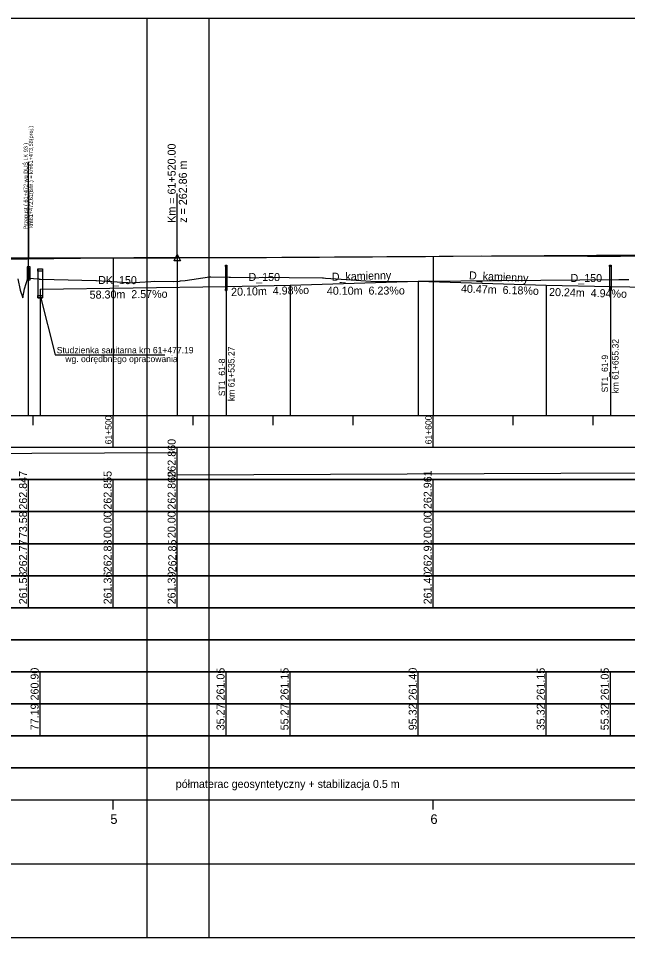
# Model space of a CAD drawing. Extents: x 6445630 to 6518227, y 5499240 to 5511716.
# Drawn here: x 6460701.6 to 6460891.9, y 5508966.7 to 5509253.7 of the extents above; entities that cross this region are included whole.
import ezdxf

# ---------------------------------------------------------------- set-up
doc = ezdxf.new("R2010")
doc.units = 0
for name, color, linetype in [('Default', 7, 'Continuous'), ('TOR_PROF-drenaze', 7, 'Continuous'), ('TOR_PROF-drenokolektory', 7, 'Continuous'), ('TOR_PROF-obiekty+opisy', 7, 'Continuous'), ('TOR_PROF-opisy glowne', 7, 'Continuous'), ('TOR_PROF-opisy pomocnicze', 7, 'Continuous'), ('TOR_PROF-studnie i osadniki', 7, 'Continuous'), ('TOR_PROF-tabelka-geometria T1', 7, 'Continuous'), ('TOR_PROF-tabelka-kilometracja', 7, 'Continuous'), ('TOR_PROF-tabelka-odleglosci T1', 7, 'Continuous'), ('TOR_PROF-tabelka-pochylenia proj T1', 7, 'Continuous'), ('TOR_PROF-tabelka-rodzaj rowu T1', 7, 'Continuous'), ('TOR_PROF-tabelka-rodzaj rurociagow T1', 7, 'Continuous'), ('TOR_PROF-tabelka-rowyT1', 7, 'Continuous'), ('TOR_PROF-tabelka-rurociagi T1', 7, 'Continuous'), ('TOR_PROF-tabelka-rzedne istn T1', 7, 'Continuous'), ('TOR_PROF-tabelka-rzedne proj T1', 7, 'Continuous'), ('TOR_PROF-tabelka-teren istniejacy T1', 7, 'Continuous'), ('TOR_PROF-tabelka-warstwa ochronna T1', 7, 'Continuous'), ('TOR_PROF-tor istniejacy T1', 7, 'Continuous'), ('TOR_PROF-tor projektowany', 7, 'Continuous'), ('TOR_PROF-uklad odniesienia', 7, 'Continuous'), ('TOR_PROF-warstwa ochronna', 7, 'Continuous'), ('TOR_RAMKI-dodatkowe3', 7, 'Continuous'), ('TOR_RAMKI-MASKA WYCIECIA', 7, 'Continuous')]:
    doc.layers.add(name, color=color, linetype=linetype)

msp = doc.modelspace()

# ---------------------------------------------------------------- linework, layer by layer
at = {"layer": 'TOR_PROF-drenaze'}
for points in [[(6460786.51, 5509170.49), (6460826.53, 5509171.74), (6460866.53, 5509170.49)], [(6460708.4, 5509169.24), (6460766.49, 5509169.99)], [(6460766.49, 5509169.99), (6460786.48, 5509170.49)], [(6460866.53, 5509170.49), (6460886.53, 5509169.99)], [(6460886.53, 5509169.99), (6460946.53, 5509168.99)]]:
    msp.add_lwpolyline(points, dxfattribs=at)
at = {"layer": 'TOR_PROF-drenokolektory'}
for points in [[(6460826.53, 5509171.74), (6460826.53, 5509134.74), (6460826.53, 5509129.74), (6460826.53, 5509129.74)], [(6460826.53, 5509171.74), (6460826.53, 5509134.74), (6460826.53, 5509129.74), (6460826.53, 5509129.74)], [(6460708.4, 5509169.24), (6460708.4, 5509134.74), (6460708.4, 5509129.74), (6460708.4, 5509129.74)], [(6460708.4, 5509169.24), (6460708.4, 5509134.74), (6460708.4, 5509129.74), (6460708.4, 5509129.74)], [(6460766.49, 5509169.99), (6460766.49, 5509134.74), (6460766.49, 5509129.74), (6460766.49, 5509129.74)], [(6460766.49, 5509169.99), (6460766.49, 5509134.74), (6460766.49, 5509129.74), (6460766.49, 5509129.74)], [(6460766.49, 5509169.99), (6460766.49, 5509134.74), (6460766.49, 5509129.74), (6460766.49, 5509129.74)], [(6460786.48, 5509170.49), (6460786.48, 5509134.74), (6460786.48, 5509129.74), (6460786.48, 5509129.74)], [(6460786.48, 5509170.49), (6460786.48, 5509134.74), (6460786.48, 5509129.74), (6460786.48, 5509129.74)], [(6460786.51, 5509170.49), (6460786.51, 5509134.74), (6460786.51, 5509129.74), (6460786.51, 5509129.74)], [(6460866.53, 5509170.49), (6460866.53, 5509134.74), (6460866.53, 5509129.74), (6460866.53, 5509129.74)], [(6460866.53, 5509170.49), (6460866.53, 5509134.74), (6460866.53, 5509129.74), (6460866.53, 5509129.74)], [(6460866.53, 5509170.49), (6460866.53, 5509134.74), (6460866.53, 5509129.74), (6460866.53, 5509129.74)], [(6460886.53, 5509169.99), (6460886.53, 5509134.74), (6460886.53, 5509129.74), (6460886.53, 5509129.74)], [(6460886.53, 5509169.99), (6460886.53, 5509134.74), (6460886.53, 5509129.74), (6460886.53, 5509129.74)], [(6460886.53, 5509169.99), (6460886.53, 5509134.74), (6460886.53, 5509129.74), (6460886.53, 5509129.74)]]:
    msp.add_lwpolyline(points, dxfattribs=at)
at = {"layer": 'TOR_PROF-obiekty+opisy'}
for p, q in [((6460704.79, 5509129.74), (6460704.79, 5509208.97)), ((6460704.79, 5509199.97), (6460704.79, 5509178.97)), ((6460708.4, 5509167.25), (6460713.08, 5509148.66)), ((6460713.08, 5509148.66), (6460747.38, 5509148.66))]:
    msp.add_line(p, q, dxfattribs=at)
for points in [[(6460705.25, 5509176.23), (6460704.33, 5509176.23), (6460704.33, 5509172.15), (6460705.25, 5509172.15)], [(6460705.17, 5509175.69), (6460704.42, 5509175.69), (6460704.42, 5509172.69), (6460705.17, 5509172.69)]]:
    msp.add_lwpolyline(points, close=True, dxfattribs=at)
for points in [[(6460705.25, 5509172.15), (6460705.25, 5509176.23), (6460704.33, 5509176.23), (6460704.33, 5509172.15), (6460705.25, 5509172.15)], [(6460705.17, 5509172.69), (6460704.42, 5509172.69), (6460704.42, 5509175.69), (6460705.17, 5509175.69), (6460705.17, 5509172.69)]]:
    msp.add_lwpolyline(points, dxfattribs=at)
at = {"layer": 'TOR_PROF-opisy pomocnicze'}
msp.add_line((6460751.21, 5509179.04), (6460751.21, 5509199.04), dxfattribs=at)
msp.add_line((6460751.21, 5509179.04), (6460751.21, 5509199.04), dxfattribs=at)
msp.add_lwpolyline([(6460751.21, 5509180.04), (6460752.21, 5509178.04), (6460750.21, 5509178.04)], close=True, dxfattribs=at)
msp.add_lwpolyline([(6460751.21, 5509180.04), (6460752.21, 5509178.04), (6460750.21, 5509178.04)], close=True, dxfattribs=at)
at = {"layer": 'TOR_PROF-studnie i osadniki'}
for p, q in [((6460707.65, 5509175.55), (6460707.65, 5509166.55)), ((6460707.75, 5509175.55), (6460709.05, 5509175.55)), ((6460709.15, 5509175.55), (6460709.15, 5509166.55)), ((6460766.24, 5509176.74), (6460766.24, 5509168.74)), ((6460766.24, 5509176.74), (6460766.74, 5509176.74)), ((6460766.74, 5509176.74), (6460766.74, 5509168.74)), ((6460886.28, 5509176.74), (6460886.28, 5509168.74)), ((6460886.28, 5509176.74), (6460886.78, 5509176.74)), ((6460886.78, 5509176.74), (6460886.78, 5509168.74)), ((6460707.65, 5509166.55), (6460709.15, 5509166.55)), ((6460766.24, 5509168.74), (6460766.74, 5509168.74)), ((6460886.28, 5509168.74), (6460886.78, 5509168.74))]:
    msp.add_line(p, q, dxfattribs=at)
for points in [[(6460707.65, 5509175.55), (6460709.15, 5509175.55), (6460709.15, 5509174.85), (6460707.65, 5509174.85)], [(6460766.24, 5509176.74), (6460766.74, 5509176.74), (6460766.74, 5509176.24), (6460766.24, 5509176.24)], [(6460886.28, 5509176.74), (6460886.78, 5509176.74), (6460886.78, 5509176.24), (6460886.28, 5509176.24)], [(6460766.24, 5509169.24), (6460766.74, 5509169.24), (6460766.74, 5509168.74), (6460766.24, 5509168.74)], [(6460886.28, 5509169.24), (6460886.78, 5509169.24), (6460886.78, 5509168.74), (6460886.28, 5509168.74)], [(6460707.65, 5509167.25), (6460709.15, 5509167.25), (6460709.15, 5509166.55), (6460707.65, 5509166.55)]]:
    msp.add_lwpolyline(points, close=True, dxfattribs=at)
at = {"layer": 'TOR_PROF-tabelka-geometria T1'}
for points in [[(6452331.21, 5508989.74), (6462728.4, 5508989.74)], [(6452331.21, 5508989.74), (6462731.21, 5508989.74)]]:
    msp.add_lwpolyline(points, dxfattribs=at)
at = {"layer": 'TOR_PROF-tabelka-kilometracja'}
for points in [[(6460731.21, 5509006.74), (6460731.21, 5509009.74)], [(6460831.21, 5509006.74), (6460831.21, 5509009.74)]]:
    msp.add_lwpolyline(points, dxfattribs=at)
at = {"layer": 'TOR_PROF-tabelka-odleglosci T1'}
for points in [[(6460704.79, 5509099.74), (6460704.79, 5509109.74)], [(6460731.21, 5509099.74), (6460731.21, 5509109.74)], [(6460751.21, 5509099.74), (6460751.21, 5509109.74)], [(6460831.21, 5509099.74), (6460831.21, 5509109.74)], [(6460704.79, 5509089.74), (6460704.79, 5509099.74)], [(6460731.21, 5509089.74), (6460731.21, 5509099.74)], [(6460751.21, 5509089.74), (6460751.21, 5509099.74)], [(6460831.21, 5509089.74), (6460831.21, 5509099.74)]]:
    msp.add_lwpolyline(points, dxfattribs=at)
msp.add_lwpolyline([(6452331.21, 5509089.74), (6462731.21, 5509089.74), (6462731.21, 5509099.74), (6452331.21, 5509099.74)], close=True, dxfattribs=at)
at = {"layer": 'TOR_PROF-tabelka-pochylenia proj T1'}
msp.add_lwpolyline([(6452331.21, 5509109.74), (6462731.21, 5509109.74), (6462731.21, 5509119.74), (6452331.21, 5509119.74)], close=True, dxfattribs=at)
for points in [[(6459231.21, 5509111.24), (6460751.21, 5509118.24)], [(6460751.21, 5509109.74), (6460751.21, 5509119.74)], [(6460751.21, 5509111.24), (6462357.21, 5509118.24)]]:
    msp.add_lwpolyline(points, dxfattribs=at)
at = {"layer": 'TOR_PROF-tabelka-rodzaj rowu T1'}
for points in [[(6452331.21, 5509049.74), (6462731.21, 5509049.74), (6462731.21, 5509059.74), (6452331.21, 5509059.74)], [(6452331.21, 5509029.74), (6462731.21, 5509029.74), (6462731.21, 5509039.74), (6452331.21, 5509039.74)]]:
    msp.add_lwpolyline(points, close=True, dxfattribs=at)
for points in [[(6460708.4, 5509029.74), (6460708.4, 5509039.74)], [(6460766.49, 5509029.74), (6460766.49, 5509039.74)], [(6460786.48, 5509029.74), (6460786.48, 5509039.74)], [(6460826.53, 5509029.74), (6460826.53, 5509039.74)], [(6460866.53, 5509029.74), (6460866.53, 5509039.74)], [(6460886.53, 5509029.74), (6460886.53, 5509039.74)]]:
    msp.add_lwpolyline(points, dxfattribs=at)
at = {"layer": 'TOR_PROF-tabelka-rowyT1'}
msp.add_lwpolyline([(6452331.21, 5509059.74), (6462731.21, 5509059.74), (6462731.21, 5509069.74), (6452331.21, 5509069.74)], close=True, dxfattribs=at)
at = {"layer": 'TOR_PROF-tabelka-rurociagi T1'}
msp.add_lwpolyline([(6452331.21, 5509039.74), (6462731.21, 5509039.74), (6462731.21, 5509049.74), (6452331.21, 5509049.74)], close=True, dxfattribs=at)
for points in [[(6460708.4, 5509039.74), (6460708.4, 5509049.74)], [(6460766.49, 5509039.74), (6460766.49, 5509049.74)], [(6460786.48, 5509039.74), (6460786.48, 5509049.74)], [(6460826.53, 5509039.74), (6460826.53, 5509049.74)], [(6460866.53, 5509039.74), (6460866.53, 5509049.74)], [(6460886.53, 5509039.74), (6460886.53, 5509049.74)]]:
    msp.add_lwpolyline(points, dxfattribs=at)
at = {"layer": 'TOR_PROF-tabelka-rzedne istn T1'}
msp.add_lwpolyline([(6452331.21, 5509079.74), (6462731.21, 5509079.74), (6462731.21, 5509089.74), (6452331.21, 5509089.74)], close=True, dxfattribs=at)
for points in [[(6460704.79, 5509079.74), (6460704.79, 5509089.74)], [(6460731.21, 5509079.74), (6460731.21, 5509089.74)], [(6460751.21, 5509079.74), (6460751.21, 5509089.74)], [(6460831.21, 5509079.74), (6460831.21, 5509089.74)], [(6460704.79, 5509069.74), (6460704.79, 5509079.74)], [(6460731.21, 5509069.74), (6460731.21, 5509079.74)], [(6460731.21, 5509069.74), (6460731.21, 5509079.74)], [(6460731.21, 5509069.74), (6460731.21, 5509079.74)], [(6460731.21, 5509069.74), (6460731.21, 5509079.74)], [(6460731.21, 5509069.74), (6460731.21, 5509079.74)], [(6460751.21, 5509069.74), (6460751.21, 5509079.74)], [(6460831.21, 5509069.74), (6460831.21, 5509079.74)], [(6460831.21, 5509069.74), (6460831.21, 5509079.74)], [(6460831.21, 5509069.74), (6460831.21, 5509079.74)], [(6460831.21, 5509069.74), (6460831.21, 5509079.74)], [(6460831.21, 5509069.74), (6460831.21, 5509079.74)]]:
    msp.add_lwpolyline(points, dxfattribs=at)
at = {"layer": 'TOR_PROF-tabelka-rzedne proj T1'}
msp.add_lwpolyline([(6452331.21, 5509099.74), (6462731.21, 5509099.74), (6462731.21, 5509109.74), (6452331.21, 5509109.74)], close=True, dxfattribs=at)
at = {"layer": 'TOR_PROF-tabelka-teren istniejacy T1'}
msp.add_lwpolyline([(6452331.21, 5509069.74), (6462731.21, 5509069.74), (6462731.21, 5509079.74), (6452331.21, 5509079.74)], close=True, dxfattribs=at)
msp.add_lwpolyline([(6452331.21, 5509069.74), (6462731.21, 5509069.74), (6462731.21, 5509079.74), (6452331.21, 5509079.74)], close=True, dxfattribs=at)
msp.add_lwpolyline([(6452331.21, 5509069.74), (6462731.21, 5509069.74), (6462731.21, 5509079.74), (6452331.21, 5509079.74)], close=True, dxfattribs=at)
msp.add_lwpolyline([(6452331.21, 5509069.74), (6462731.21, 5509069.74), (6462731.21, 5509079.74), (6452331.21, 5509079.74)], close=True, dxfattribs=at)
msp.add_lwpolyline([(6452331.21, 5509069.74), (6462731.21, 5509069.74), (6462731.21, 5509079.74), (6452331.21, 5509079.74)], close=True, dxfattribs=at)
at = {"layer": 'TOR_PROF-tabelka-warstwa ochronna T1'}
msp.add_lwpolyline([(6452331.21, 5509019.74), (6462731.21, 5509019.74), (6462731.21, 5509029.74), (6452331.21, 5509029.74)], close=True, dxfattribs=at)
at = {"layer": 'TOR_PROF-tor istniejacy T1'}
msp.add_lwpolyline([(6461530.46, 5509183.09), (6461480.28, 5509182.84), (6461430.84, 5509182.59), (6461380.59, 5509182.34), (6461331.44, 5509182.09), (6461280.8, 5509181.84), (6461229.83, 5509181.54), (6461180.13, 5509181.24), (6461129.93, 5509181.04), (6461080.73, 5509180.74), (6461040.87, 5509180.34), (6461007.64, 5509180.39), (6460980.45, 5509180.19), (6460928.02, 5509179.89), (6460922.98, 5509179.79), (6460889.75, 5509179.44), (6460879.39, 5509179.44), (6460846.16, 5509179.49), (6460828.74, 5509179.34), (6460779.05, 5509178.99), (6460737.6, 5509178.99), (6460704.37, 5509178.58), (6460688.84, 5509178.51)], dxfattribs=at)
at = {"layer": 'TOR_PROF-tor projektowany'}
for p, q in [((6460751.21, 5509179.04), (6462357.21, 5509189.14)), ((6460751.21, 5509179.04), (6462357.21, 5509189.14)), ((6459231.21, 5509176.99), (6460751.21, 5509179.04)), ((6459231.21, 5509176.99), (6460751.21, 5509179.04))]:
    msp.add_line(p, q, dxfattribs=at)
for points in [[(6460731.21, 5509179.01), (6460731.21, 5509134.74), (6460731.21, 5509129.74), (6460731.21, 5509129.74)], [(6460731.21, 5509179.01), (6460731.21, 5509134.74), (6460731.21, 5509129.74), (6460731.21, 5509129.74)], [(6460751.21, 5509179.04), (6460751.21, 5509134.74), (6460751.21, 5509129.74), (6460751.21, 5509129.74)], [(6460751.21, 5509179.04), (6460751.21, 5509134.74), (6460751.21, 5509129.74), (6460751.21, 5509129.74)], [(6460751.21, 5509179.04), (6460751.21, 5509134.74), (6460751.21, 5509129.74), (6460751.21, 5509129.74)], [(6460751.21, 5509179.04), (6460751.21, 5509134.74), (6460751.21, 5509129.74), (6460751.21, 5509129.74)], [(6460751.21, 5509179.04), (6460751.21, 5509134.74), (6460751.21, 5509129.74), (6460751.21, 5509129.74)], [(6460831.21, 5509179.54), (6460831.21, 5509134.74), (6460831.21, 5509129.74), (6460831.21, 5509129.74)], [(6460831.21, 5509179.54), (6460831.21, 5509134.74), (6460831.21, 5509129.74), (6460831.21, 5509129.74)]]:
    msp.add_lwpolyline(points, dxfattribs=at)
at = {"layer": 'TOR_PROF-uklad odniesienia'}
for p, q in [((6452331.21, 5509129.74), (6462731.21, 5509129.74)), ((6460706.21, 5509126.74), (6460706.21, 5509129.74)), ((6460731.21, 5509119.74), (6460731.21, 5509129.74)), ((6460756.21, 5509126.74), (6460756.21, 5509129.74)), ((6460781.21, 5509126.74), (6460781.21, 5509129.74)), ((6460806.21, 5509126.74), (6460806.21, 5509129.74)), ((6460831.21, 5509119.74), (6460831.21, 5509129.74)), ((6460856.21, 5509126.74), (6460856.21, 5509129.74)), ((6460881.21, 5509126.74), (6460881.21, 5509129.74))]:
    msp.add_line(p, q, dxfattribs=at)
at = {"layer": 'TOR_PROF-warstwa ochronna'}
msp.add_lwpolyline([(6452331.21, 5509009.74), (6462731.21, 5509009.74), (6462731.21, 5509019.74), (6452331.21, 5509019.74)], close=True, dxfattribs=at)
at = {"layer": 'TOR_RAMKI-dodatkowe3'}
for p, q in [((6460701.39, 5509172.39), (6460702.18, 5509168.92)), ((6460703.49, 5509169.3), (6460704.57, 5509172.65)), ((6460704.57, 5509172.65), (6460708.03, 5509172.38)), ((6460708.03, 5509172.38), (6460708.07, 5509172.37)), ((6460708.07, 5509172.37), (6460708.52, 5509172.35)), ((6460708.52, 5509172.35), (6460712.77, 5509172.18)), ((6460712.77, 5509172.18), (6460725.77, 5509171.88)), ((6460725.77, 5509171.88), (6460725.91, 5509171.88)), ((6460725.91, 5509171.88), (6460725.96, 5509171.88)), ((6460725.96, 5509171.88), (6460735.63, 5509171.27)), ((6460742.93, 5509171.64), (6460743.98, 5509171.75)), ((6460743.98, 5509171.75), (6460750.17, 5509171.64)), ((6460750.17, 5509171.64), (6460751.92, 5509171.74)), ((6460751.92, 5509171.74), (6460752.18, 5509171.76)), ((6460752.18, 5509171.76), (6460753.73, 5509171.96)), ((6460753.73, 5509171.96), (6460761.34, 5509173.04)), ((6460761.34, 5509173.04), (6460761.68, 5509173.04)), ((6460761.68, 5509173.04), (6460767.47, 5509172.92)), ((6460767.47, 5509172.92), (6460767.81, 5509172.93)), ((6460767.81, 5509172.93), (6460774.15, 5509172.84)), ((6460774.15, 5509172.84), (6460775.79, 5509172.7)), ((6460775.79, 5509172.7), (6460777.72, 5509172.95)), ((6460777.72, 5509172.95), (6460786.18, 5509172.83)), ((6460786.18, 5509172.83), (6460796.61, 5509172.72)), ((6460796.61, 5509172.72), (6460796.87, 5509172.7)), ((6460796.87, 5509172.7), (6460797.56, 5509172.68)), ((6460797.56, 5509172.68), (6460800.89, 5509172.48)), ((6460800.89, 5509172.48), (6460813.29, 5509171.6)), ((6460813.29, 5509171.6), (6460839.85, 5509171.84)), ((6460839.85, 5509171.84), (6460849.88, 5509171.9)), ((6460849.88, 5509171.9), (6460851.46, 5509171.87)), ((6460851.46, 5509171.87), (6460852.64, 5509171.93)), ((6460852.64, 5509171.93), (6460889.16, 5509172.23)), ((6460889.16, 5509172.23), (6460892.26, 5509172.21)), ((6460702.18, 5509168.92), (6460702.98, 5509166.51)), ((6460702.98, 5509166.51), (6460703.49, 5509169.3)), ((6460735.63, 5509171.27), (6460735.79, 5509171.26)), ((6460735.79, 5509171.26), (6460736.11, 5509171.22)), ((6460736.11, 5509171.22), (6460742.93, 5509171.64))]:
    msp.add_line(p, q, dxfattribs=at)
at = {"layer": 'TOR_RAMKI-MASKA WYCIECIA'}
for points in [[(6459211.14, 5508966.75), (6460761.14, 5508966.75), (6460761.14, 5509253.75), (6459211.14, 5509253.75)], [(6460741.75, 5508966.75), (6462761.75, 5508966.75), (6462761.75, 5509253.75), (6460741.75, 5509253.75)]]:
    msp.add_lwpolyline(points, close=True, dxfattribs=at)

# ---------------------------------------------------------------- texts
at = {"layer": 'Default'}
for p in [(6460704.37, 5509178.58), (6460737.6, 5509178.99), (6460779.05, 5509178.99), (6460828.74, 5509179.34), (6460846.16, 5509179.49), (6460879.39, 5509179.44), (6460889.75, 5509179.44)]:
    msp.add_text('+', height=0.001, dxfattribs=at).set_placement(p)
at = {"layer": 'TOR_PROF-drenaze'}
for s, rotation, p in [('D_kamienny', 1.5872, (6460799.53, 5509171.82)), ('D_kamienny', 357.279, (6460842.33, 5509172.29)), ('DK_150', 359.6772, (6460726.51, 5509170.83)), ('D_150', 359.6772, (6460773.46, 5509171.79)), ('D_150', 359.6772, (6460874.08, 5509171.47)), ('58.30m  2.57%o  ', 0.7167, (6460723.86, 5509166.22)), ('20.10m  4.98%o  ', 1.4326, (6460768.08, 5509167.11)), ('40.10m  6.23%o  ', 0.2468, (6460797.97, 5509167.44)), ('40.47m  6.18%o  ', 358.2101, (6460839.83, 5509168.15)), ('20.24m  4.94%o  ', 358.5679, (6460867.36, 5509167.1))]:
    msp.add_text(s, height=2.5, rotation=rotation, dxfattribs=at).set_placement(p)
at = {"layer": 'TOR_PROF-obiekty+opisy'}
for s, p in [(' km61+472,61(istn.) = km61+473,58(proj.) ', (6460706.11, 5509187.91)), ('Przepust ( 61+472 wg DUŚ LK 93 )', (6460704.49, 5509187.91))]:
    msp.add_text(s, height=1.25, rotation=90, dxfattribs=at).set_placement(p)
at = {"layer": 'TOR_PROF-opisy glowne'}
for s, p in [('km 61+655.32', (6460889.09, 5509136.63)), ('km 61+535.27', (6460769.11, 5509134.26)), ('ST1_61-8', (6460766.16, 5509135.8)), ('ST1_61-9', (6460885.81, 5509136.96))]:
    msp.add_text(s, height=2, rotation=90, dxfattribs=at).set_placement(p)
at = {"layer": 'TOR_PROF-opisy pomocnicze'}
for s, p in [('Km = 61+520.00', (6460750.71, 5509189.94)), ('Km = 61+520.00', (6460750.71, 5509189.94)), ('z = 262.86 m', (6460754.21, 5509189.94)), ('z = 262.86 m', (6460754.21, 5509189.94))]:
    msp.add_text(s, height=2.5, rotation=90, dxfattribs=at).set_placement(p)
for s, p in [('Studzienka sanitarna km 61+477.19', (6460713.57, 5509149.17)), ('wg. odrędbnego opracowania', (6460716.24, 5509146.43))]:
    msp.add_text(s, height=2, dxfattribs=at).set_placement(p)
at = {"layer": 'TOR_PROF-tabelka-kilometracja'}
for s, p in [('5', (6460730.31, 5509002.24)), ('6', (6460830.32, 5509002.24))]:
    msp.add_text(s, height=3, dxfattribs=at).set_placement(p)
at = {"layer": 'TOR_PROF-tabelka-odleglosci T1'}
for s, p in [('262.847', (6460704.29, 5509100.37)), ('262.855', (6460730.71, 5509100.37)), ('262.860', (6460750.71, 5509100.37)), ('262.961', (6460830.71, 5509100.54)), ('73.58', (6460704.29, 5509091.47)), ('00.00', (6460730.71, 5509091.48)), ('20.00', (6460750.71, 5509091.48)), ('00.00', (6460830.71, 5509091.48))]:
    msp.add_text(s, height=2.5, rotation=90, dxfattribs=at).set_placement(p)
at = {"layer": 'TOR_PROF-tabelka-pochylenia proj T1'}
msp.add_text('262.860', height=2.5, rotation=90, dxfattribs=at).set_placement((6460750.71, 5509110.37))
at = {"layer": 'TOR_PROF-tabelka-rodzaj rurociagow T1'}
for s, p in [('77.19', (6460707.9, 5509031.48)), ('35.27', (6460765.99, 5509031.48)), ('55.27', (6460785.98, 5509031.48)), ('95.32', (6460826.03, 5509031.49)), ('35.32', (6460866.03, 5509031.49)), ('55.32', (6460886.03, 5509031.49))]:
    msp.add_text(s, height=2.5, rotation=90, dxfattribs=at).set_placement(p)
at = {"layer": 'TOR_PROF-tabelka-rurociagi T1'}
for s, p in [('260.90', (6460707.9, 5509040.8)), ('261.05', (6460765.99, 5509040.8)), ('261.15', (6460785.98, 5509040.8)), ('261.40', (6460826.03, 5509040.8)), ('261.15', (6460866.03, 5509040.8)), ('261.05', (6460886.03, 5509040.8))]:
    msp.add_text(s, height=2.5, rotation=90, dxfattribs=at).set_placement(p)
at = {"layer": 'TOR_PROF-tabelka-rzedne istn T1'}
for s, p in [('262.77', (6460704.29, 5509080.8)), ('262.83', (6460730.71, 5509080.8)), ('262.85', (6460750.9, 5509080.8)), ('262.92', (6460830.71, 5509080.81)), ('261.58', (6460704.29, 5509070.8)), ('261.36', (6460730.71, 5509070.8)), ('261.39', (6460750.71, 5509070.8)), ('261.40', (6460830.71, 5509070.8))]:
    msp.add_text(s, height=2.5, rotation=90, dxfattribs=at).set_placement(p)
at = {"layer": 'TOR_PROF-uklad odniesienia'}
for s, p in [('61+500', (6460730.71, 5509120.76)), ('61+600', (6460830.71, 5509120.76))]:
    msp.add_text(s, height=2, rotation=90, dxfattribs=at).set_placement(p)
at = {"layer": 'TOR_PROF-warstwa ochronna'}
msp.add_text('półmaterac geosyntetyczny + stabilizacja 0.5 m', height=2.5, dxfattribs=at).set_placement((6460750.75, 5509013.49))

doc.saveas('drawing.dxf')
